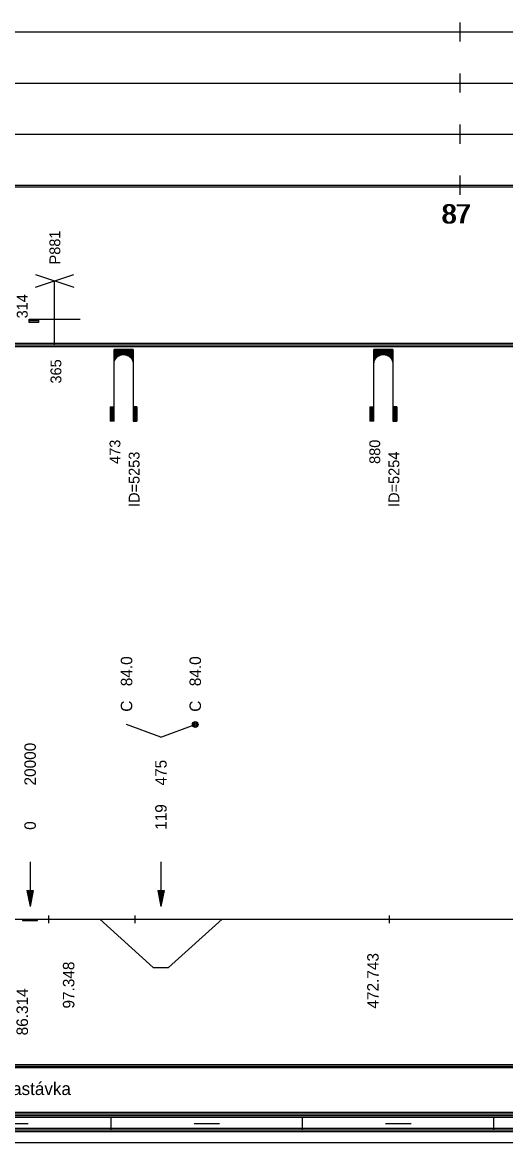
# Model space of a CAD drawing. Extents: x 2 to 10148, y 0 to 380.
# Drawn here: x 8931.1 to 9006.8, y 0 to 175.5 of the extents above; entities that cross this region are included whole.
import ezdxf

# ---------------------------------------------------------------- set-up
doc = ezdxf.new("R2010")
doc.units = 0
for name, color, linetype in [('CARA_S_OBJEKTY', 7, 'Continuous'), ('KRIV1_CARA', 7, 'Continuous'), ('KRIV1_TEXT', 7, 'Continuous'), ('L_OBJEKTY_TEXT', 7, 'Continuous'), ('OBJEKTY_TEXT', 7, 'Continuous'), ('OBJEKTY_TVAR', 7, 'Continuous'), ('RAM', 7, 'Continuous'), ('RYCHL_RASTR', 7, 'Continuous'), ('RYCHL_STAN', 7, 'Continuous'), ('STAN_CARA', 7, 'Continuous')]:
    doc.layers.add(name, color=color, linetype=linetype)

msp = doc.modelspace()

# ---------------------------------------------------------------- linework, layer by layer
for p, q in [((8935.22, 35.59), (8935.22, 34.4)), ((8948.72, 35.59), (8948.72, 34.4)), ((8988.56, 35.59), (8988.56, 34.4))]:
    msp.add_line(p, q)
at = {"layer": 'CARA_S_OBJEKTY'}
for p, q in [((8072.18, 125.25), (9138.15, 125.25)), ((8072.18, 125), (9138.15, 125)), ((8072.18, 124.75), (9138.15, 124.75))]:
    msp.add_line(p, q, dxfattribs=at)
at = {"layer": 'KRIV1_CARA'}
for p, q in [((8072.18, 35), (9138.15, 35)), ((8931.13, 35), (8931.13, 34.82)), ((8931.13, 34.82), (8933.48, 34.82)), ((8933.48, 34.82), (8933.48, 35)), ((8943.22, 35), (8951.62, 27.42)), ((8953.99, 27.42), (8962.39, 35)), ((8951.62, 27.42), (8953.99, 27.42))]:
    msp.add_line(p, q, dxfattribs=at)
at = {"layer": 'KRIV1_TEXT'}
for p, q in [((8952.81, 63.5), (8947.42, 65.5)), ((8952.81, 63.5), (8958.19, 65.5)), ((8932.31, 44), (8932.31, 42.2)), ((8952.81, 44), (8952.81, 42.2)), ((8932.31, 42.2), (8932.31, 40)), ((8952.81, 42.2), (8952.81, 40)), ((8931.81, 39.5), (8932.31, 37)), ((8931.81, 39.5), (8932.81, 39.5)), ((8931.91, 39.5), (8932.31, 37.5)), ((8932.01, 39.5), (8932.31, 38)), ((8932.11, 39.5), (8932.31, 38.5)), ((8932.21, 39.5), (8932.31, 39)), ((8932.31, 40), (8932.31, 37)), ((8932.81, 39.5), (8932.31, 37)), ((8932.71, 39.5), (8932.31, 37.5)), ((8932.61, 39.5), (8932.31, 38)), ((8932.51, 39.5), (8932.31, 38.5)), ((8932.41, 39.5), (8932.31, 39)), ((8932.31, 39.5), (8932.31, 39.5)), ((8932.31, 39.5), (8932.31, 39.5)), ((8952.31, 39.5), (8952.81, 37)), ((8952.31, 39.5), (8953.31, 39.5)), ((8952.41, 39.5), (8952.81, 37.5)), ((8952.51, 39.5), (8952.81, 38)), ((8952.61, 39.5), (8952.81, 38.5)), ((8952.71, 39.5), (8952.81, 39)), ((8952.81, 40), (8952.81, 37)), ((8953.31, 39.5), (8952.81, 37)), ((8953.21, 39.5), (8952.81, 37.5)), ((8953.11, 39.5), (8952.81, 38)), ((8953.01, 39.5), (8952.81, 38.5)), ((8952.91, 39.5), (8952.81, 39)), ((8952.81, 39.5), (8952.81, 39.5)), ((8952.81, 39.5), (8952.81, 39.5))]:
    msp.add_line(p, q, dxfattribs=at)
for radius in [0.45, 0.3, 0.15]:
    msp.add_circle((8958.19, 65.5), radius, dxfattribs=at)
at = {"layer": 'OBJEKTY_TVAR'}
for p, q in [((8933.15, 134), (8939.15, 136)), ((8933.15, 136), (8939.15, 134)), ((8936.15, 125), (8936.15, 135)), ((8932.15, 128.5), (8932.15, 129)), ((8932.15, 129), (8933.65, 129)), ((8933.65, 128.75), (8932.15, 128.75)), ((8933.65, 128.5), (8932.15, 128.5)), ((8933.65, 129), (8933.65, 128.5)), ((8933.65, 129), (8934.15, 129)), ((8934.15, 129), (8935.15, 129)), ((8935.15, 129), (8936.15, 129)), ((8936.15, 129), (8937.15, 129)), ((8937.15, 129), (8938.15, 129)), ((8938.15, 129), (8939.15, 129)), ((8939.15, 129), (8940.15, 129)), ((8945.46, 113), (8945.46, 124.25)), ((8948.46, 124.25), (8945.46, 124.25)), ((8945.46, 124.17), (8948.46, 124.17)), ((8945.46, 124.1), (8948.46, 124.1)), ((8945.46, 124.02), (8948.46, 124.02)), ((8945.46, 123.95), (8948.46, 123.95)), ((8945.46, 123.87), (8948.46, 123.87)), ((8945.46, 123.8), (8948.46, 123.8)), ((8945.46, 123.72), (8948.46, 123.72)), ((8945.46, 123.65), (8948.46, 123.65)), ((8945.46, 123.57), (8948.46, 123.57)), ((8945.46, 123.5), (8948.46, 123.5)), ((8945.46, 123.42), (8946.62, 123.42)), ((8945.46, 123.35), (8946.38, 123.35)), ((8945.46, 123.27), (8946.23, 123.27)), ((8945.46, 123.2), (8946.11, 123.2)), ((8945.46, 123.12), (8946.01, 123.12)), ((8945.46, 123.05), (8945.92, 123.05)), ((8945.46, 122.97), (8945.85, 122.97)), ((8945.46, 122.9), (8945.79, 122.9)), ((8945.68, 122.75), (8945.79, 122.9)), ((8945.79, 122.9), (8945.92, 123.05)), ((8945.92, 123.05), (8946, 123.12)), ((8946, 123.12), (8946.1, 123.19)), ((8946.1, 123.19), (8946.23, 123.27)), ((8946.23, 123.27), (8946.38, 123.35)), ((8946.38, 123.35), (8946.62, 123.42)), ((8946.62, 123.42), (8946.83, 123.46)), ((8946.83, 123.46), (8947.08, 123.46)), ((8947.08, 123.46), (8947.22, 123.44)), ((8947.22, 123.44), (8947.3, 123.42)), ((8947.3, 123.42), (8948.46, 123.42)), ((8947.3, 123.42), (8947.54, 123.35)), ((8947.54, 123.35), (8948.46, 123.35)), ((8947.54, 123.35), (8947.69, 123.27)), ((8947.69, 123.27), (8948.46, 123.27)), ((8947.69, 123.27), (8947.81, 123.2)), ((8947.81, 123.2), (8948.46, 123.2)), ((8947.81, 123.2), (8947.91, 123.12)), ((8947.91, 123.12), (8948.46, 123.12)), ((8947.91, 123.12), (8948, 123.05)), ((8948, 123.05), (8948.46, 123.05)), ((8948, 123.05), (8948.07, 122.97)), ((8948.07, 122.97), (8948.46, 122.97)), ((8948.07, 122.97), (8948.13, 122.9)), ((8948.13, 122.9), (8948.45, 122.9)), ((8948.13, 122.9), (8948.19, 122.82)), ((8948.46, 124.25), (8948.46, 113)), ((8986.17, 113), (8986.17, 124.25)), ((8989.17, 124.25), (8986.17, 124.25)), ((8986.17, 124.17), (8989.17, 124.17)), ((8986.17, 124.1), (8989.17, 124.1)), ((8986.17, 124.02), (8989.17, 124.02)), ((8986.17, 123.95), (8989.17, 123.95)), ((8986.17, 123.87), (8989.17, 123.87)), ((8986.17, 123.8), (8989.17, 123.8)), ((8986.17, 123.72), (8989.17, 123.72)), ((8986.17, 123.65), (8989.17, 123.65)), ((8986.17, 123.57), (8989.17, 123.57)), ((8986.17, 123.5), (8989.17, 123.5)), ((8986.17, 123.42), (8987.33, 123.42)), ((8986.17, 123.35), (8987.09, 123.35)), ((8986.17, 123.27), (8986.94, 123.27)), ((8986.17, 123.2), (8986.82, 123.2)), ((8986.17, 123.12), (8986.72, 123.12)), ((8986.17, 123.05), (8986.63, 123.05)), ((8986.17, 122.97), (8986.56, 122.97)), ((8986.17, 122.9), (8986.5, 122.9)), ((8986.39, 122.75), (8986.5, 122.9)), ((8986.5, 122.9), (8986.63, 123.05)), ((8986.63, 123.05), (8986.71, 123.12)), ((8986.71, 123.12), (8986.81, 123.19)), ((8986.81, 123.19), (8986.94, 123.27)), ((8986.94, 123.27), (8987.09, 123.35)), ((8987.09, 123.35), (8987.33, 123.42)), ((8987.33, 123.42), (8987.54, 123.46)), ((8987.54, 123.46), (8987.79, 123.46)), ((8987.79, 123.46), (8987.93, 123.44)), ((8987.93, 123.44), (8988.01, 123.42)), ((8988.01, 123.42), (8989.17, 123.42)), ((8988.01, 123.42), (8988.25, 123.35)), ((8988.25, 123.35), (8989.17, 123.35)), ((8988.25, 123.35), (8988.4, 123.27)), ((8988.4, 123.27), (8989.17, 123.27)), ((8988.4, 123.27), (8988.52, 123.2)), ((8988.52, 123.2), (8989.17, 123.2)), ((8988.52, 123.2), (8988.62, 123.12)), ((8988.62, 123.12), (8989.17, 123.12)), ((8988.62, 123.12), (8988.71, 123.05)), ((8988.71, 123.05), (8989.17, 123.05)), ((8988.71, 123.05), (8988.78, 122.97)), ((8988.78, 122.97), (8989.17, 122.97)), ((8988.78, 122.97), (8988.84, 122.9)), ((8988.84, 122.9), (8989.16, 122.9)), ((8988.84, 122.9), (8988.9, 122.82)), ((8989.17, 124.25), (8989.17, 113)), ((8945.46, 122.82), (8945.73, 122.82)), ((8945.46, 122.75), (8945.68, 122.75)), ((8945.46, 122.67), (8945.64, 122.67)), ((8945.46, 122.6), (8945.6, 122.6)), ((8945.46, 122.52), (8945.57, 122.52)), ((8945.46, 122.45), (8945.54, 122.45)), ((8945.46, 122.37), (8945.52, 122.37)), ((8945.46, 122.3), (8945.5, 122.3)), ((8945.46, 122.22), (8945.48, 122.22)), ((8945.46, 122.15), (8945.47, 122.15)), ((8945.46, 121.97), (8945.47, 122.11)), ((8945.47, 122.11), (8945.49, 122.28)), ((8945.49, 122.28), (8945.54, 122.46)), ((8945.54, 122.46), (8945.61, 122.61)), ((8945.61, 122.61), (8945.68, 122.75)), ((8948.19, 122.82), (8948.46, 122.82)), ((8948.19, 122.82), (8948.28, 122.67)), ((8948.24, 122.75), (8948.46, 122.75)), ((8948.28, 122.67), (8948.46, 122.67)), ((8948.28, 122.67), (8948.35, 122.52)), ((8948.32, 122.6), (8948.46, 122.6)), ((8948.35, 122.52), (8948.46, 122.52)), ((8948.35, 122.52), (8948.4, 122.37)), ((8948.38, 122.45), (8948.46, 122.45)), ((8948.4, 122.37), (8948.46, 122.37)), ((8948.4, 122.37), (8948.44, 122.22)), ((8948.42, 122.3), (8948.46, 122.3)), ((8948.44, 122.22), (8948.46, 122.22)), ((8948.44, 122.22), (8948.46, 121.97)), ((8948.45, 122.15), (8948.46, 122.15)), ((8986.17, 122.82), (8986.44, 122.82)), ((8986.17, 122.75), (8986.39, 122.75)), ((8986.17, 122.67), (8986.35, 122.67)), ((8986.17, 122.6), (8986.31, 122.6)), ((8986.17, 122.52), (8986.28, 122.52)), ((8986.17, 122.45), (8986.25, 122.45)), ((8986.17, 122.37), (8986.23, 122.37)), ((8986.17, 122.3), (8986.21, 122.3)), ((8986.17, 122.22), (8986.19, 122.22)), ((8986.17, 122.15), (8986.18, 122.15)), ((8986.17, 121.97), (8986.18, 122.11)), ((8986.18, 122.11), (8986.2, 122.28)), ((8986.2, 122.28), (8986.25, 122.46)), ((8986.25, 122.46), (8986.32, 122.61)), ((8986.32, 122.61), (8986.39, 122.75)), ((8988.9, 122.82), (8989.17, 122.82)), ((8988.9, 122.82), (8988.99, 122.67)), ((8988.95, 122.75), (8989.17, 122.75)), ((8988.99, 122.67), (8989.17, 122.67)), ((8988.99, 122.67), (8989.06, 122.52)), ((8989.03, 122.6), (8989.17, 122.6)), ((8989.06, 122.52), (8989.17, 122.52)), ((8989.06, 122.52), (8989.11, 122.37)), ((8989.09, 122.45), (8989.17, 122.45)), ((8989.11, 122.37), (8989.17, 122.37)), ((8989.11, 122.37), (8989.15, 122.22)), ((8989.13, 122.3), (8989.17, 122.3)), ((8989.15, 122.22), (8989.17, 122.22)), ((8989.15, 122.22), (8989.17, 121.97)), ((8989.16, 122.15), (8989.17, 122.15)), ((8944.86, 115.25), (8945.46, 115.25)), ((8944.86, 115.25), (8944.86, 113)), ((8944.93, 115.25), (8944.93, 113)), ((8945.01, 115.25), (8945.01, 113)), ((8945.08, 115.25), (8945.08, 113)), ((8945.16, 115.25), (8945.16, 113)), ((8945.23, 115.25), (8945.23, 113)), ((8945.31, 115.25), (8945.31, 113)), ((8945.38, 115.25), (8945.38, 113)), ((8949.06, 115.25), (8948.46, 115.25)), ((8948.54, 115.25), (8948.54, 113)), ((8948.61, 115.25), (8948.61, 113)), ((8948.69, 115.25), (8948.69, 113)), ((8948.76, 115.25), (8948.76, 113)), ((8948.84, 115.25), (8948.84, 113)), ((8948.91, 115.25), (8948.91, 113)), ((8948.99, 115.25), (8948.99, 113)), ((8949.06, 115.25), (8949.06, 113)), ((8985.57, 115.25), (8986.17, 115.25)), ((8985.57, 115.25), (8985.57, 113)), ((8985.64, 115.25), (8985.64, 113)), ((8985.72, 115.25), (8985.72, 113)), ((8985.79, 115.25), (8985.79, 113)), ((8985.87, 115.25), (8985.87, 113)), ((8985.94, 115.25), (8985.94, 113)), ((8986.02, 115.25), (8986.02, 113)), ((8986.09, 115.25), (8986.09, 113)), ((8989.77, 115.25), (8989.17, 115.25)), ((8989.25, 115.25), (8989.25, 113)), ((8989.32, 115.25), (8989.32, 113)), ((8989.4, 115.25), (8989.4, 113)), ((8989.47, 115.25), (8989.47, 113)), ((8989.55, 115.25), (8989.55, 113)), ((8989.62, 115.25), (8989.62, 113)), ((8989.7, 115.25), (8989.7, 113)), ((8989.77, 115.25), (8989.77, 113)), ((8945.46, 113), (8944.86, 113)), ((8948.46, 113), (8949.06, 113)), ((8986.17, 113), (8985.57, 113)), ((8989.17, 113), (8989.77, 113))]:
    msp.add_line(p, q, dxfattribs=at)
at = {"layer": 'RAM'}
for p, q in [((8072.18, 4.75), (9138.15, 4.75)), ((8072.18, 4.5), (9138.15, 4.5)), ((8072.18, 4.25), (9138.15, 4.25)), ((8072.18, 4), (9138.15, 4)), ((8945, 2), (8945, 4)), ((8975, 2), (8975, 4)), ((9005, 2), (9005, 4)), ((8072.18, 2.25), (9138.15, 2.25)), ((8072.18, 2), (9138.15, 2)), ((8928, 3), (8932, 3)), ((8958, 3), (8962, 3)), ((8988, 3), (8992, 3)), ((8072.18, 1.75), (9138.15, 1.75)), ((8072.18, 0), (9138.15, 0))]:
    msp.add_line(p, q, dxfattribs=at)
at = {"layer": 'RYCHL_RASTR'}
for p, q in [((8999.68, 172.5), (8999.68, 175.5)), ((8072.18, 174), (9140.39, 174)), ((8999.68, 164.5), (8999.68, 167.5)), ((8072.18, 166), (9140.39, 166)), ((8072.18, 158), (9140.39, 158)), ((8999.68, 156.5), (8999.68, 159.5)), ((8999.68, 148.5), (8999.68, 151.5)), ((8072.18, 150), (9138.15, 150)), ((8072.18, 149.75), (9138.15, 149.75))]:
    msp.add_line(p, q, dxfattribs=at)
at = {"layer": 'STAN_CARA'}
for p, q in [((8801.18, 12.25), (9138.15, 12.25)), ((8801.18, 12), (9138.15, 12)), ((8801.18, 12), (9138.15, 12)), ((8801.18, 11.75), (9138.15, 11.75))]:
    msp.add_line(p, q, dxfattribs=at)

# ---------------------------------------------------------------- texts
at = {"layer": 'KRIV1_TEXT'}
for s, p in [('84.0', (8948.32, 71.5)), ('84.0', (8959.09, 71.5)), ('C', (8948.32, 67.5)), ('C', (8959.09, 67.5)), ('20000', (8933.21, 55.95)), ('475', (8953.71, 55.95)), ('119', (8953.71, 49)), ('0', (8933.21, 49)), ('97.348', (8939.25, 21)), ('472.743', (8986.93, 21))]:
    msp.add_text(s, height=1.8, rotation=90, dxfattribs=at).set_placement(p)
at = {"layer": 'L_OBJEKTY_TEXT'}
for s, height, p in [('314', 1.7, (8931.93, 129.13)), ('86.314', 1.8, (8931.98, 16.8))]:
    msp.add_text(s, height=height, rotation=90, dxfattribs=at).set_placement(p)
msp.add_text('zastávka Dobřany - zastávka', height=2, dxfattribs=at).set_placement((8904.37, 7.45))
at = {"layer": 'OBJEKTY_TEXT'}
for s, p in [('P881', (8937.04, 137.58)), ('365', (8937.21, 118.92)), ('473', (8946.46, 106.33)), ('880', (8987.17, 106.33)), ('ID=5253', (8949.46, 99.59)), ('ID=5254', (8990.17, 99.59))]:
    msp.add_text(s, height=1.7, rotation=90, dxfattribs=at).set_placement(p)
at = {"layer": 'RYCHL_STAN'}
for p in [(8996.74, 144), (8996.99, 144)]:
    msp.add_text('87', height=3, dxfattribs=at).set_placement(p)

doc.saveas('drawing.dxf')
